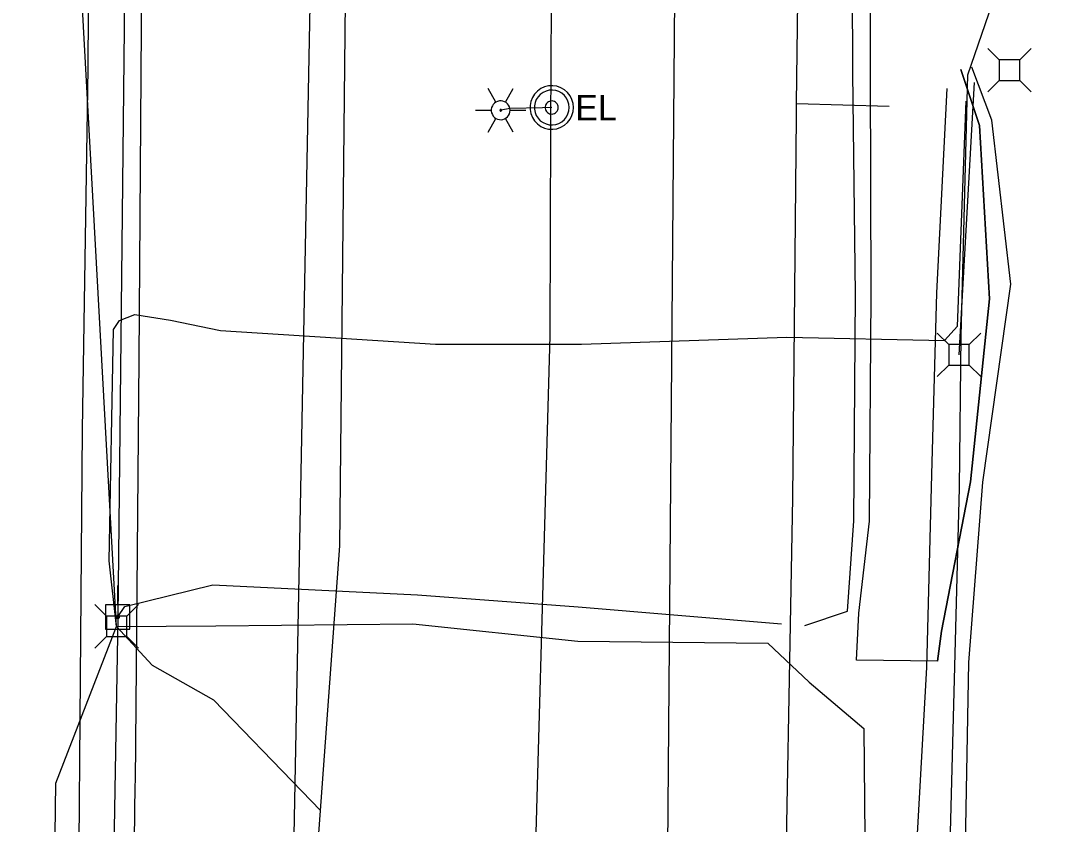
# Model space of a CAD drawing. Extents: x 600849 to 606371, y 330010 to 403088.
# Drawn here: x 601966.4 to 602122.3, y 359280.8 to 359402.6 of the extents above; entities that cross this region are included whole.
import ezdxf

# ---------------------------------------------------------------- set-up
doc = ezdxf.new("R2010")
doc.units = 0
for name, color, linetype in [('E_LTG', 7, 'Continuous'), ('E_LTG_CID', 7, 'Continuous'), ('E_UTL_AG_Bold', 7, 'Continuous'), ('E_UTL_E', 7, 'Continuous'), ('E_UTL_E_UG', 7, 'Continuous'), ('E_UTL_EPowerPole', 7, 'Continuous'), ('E_UTL_FO_UG', 7, 'Continuous'), ('E_UTL_G_UG', 7, 'Continuous'), ('E_UTL_Overhead', 7, 'Continuous'), ('E_UTL_SAN_UG', 7, 'Continuous'), ('E_UTL_T_UG', 7, 'Continuous'), ('E_UTL_W_UG', 7, 'Continuous')]:
    doc.layers.add(name, color=color, linetype=linetype)

msp = doc.modelspace()

# ---------------------------------------------------------------- linework, layer by layer
at = {"layer": 'E_LTG'}
for points in [[(602038.47, 359390.23), (602037.28, 359392.29)], [(602039.9, 359390.23), (602041.09, 359392.29)], [(602040.61, 359388.99), (602040.59, 359389.26), (602040.51, 359389.52), (602040.39, 359389.76), (602040.22, 359389.97), (602040.01, 359390.15), (602039.78, 359390.29), (602039.52, 359390.38), (602039.25, 359390.42), (602038.98, 359390.4), (602038.72, 359390.34), (602038.47, 359390.23), (602038.25, 359390.07), (602038.06, 359389.87), (602037.92, 359389.64), (602037.81, 359389.39), (602037.76, 359389.12), (602037.76, 359388.85), (602037.81, 359388.59), (602037.92, 359388.33), (602038.06, 359388.1), (602038.25, 359387.91), (602038.47, 359387.75), (602038.72, 359387.64), (602038.98, 359387.57), (602039.25, 359387.56), (602039.52, 359387.6), (602039.78, 359387.69), (602040.01, 359387.82), (602040.22, 359388), (602040.39, 359388.22), (602040.51, 359388.46), (602040.59, 359388.72), (602040.61, 359388.99)], [(602040.61, 359388.99), (602040.59, 359389.26), (602040.51, 359389.52), (602040.39, 359389.76), (602040.22, 359389.97), (602040.01, 359390.15), (602039.78, 359390.29), (602039.52, 359390.38), (602039.25, 359390.42), (602038.98, 359390.4), (602038.72, 359390.34), (602038.47, 359390.23), (602038.25, 359390.07), (602038.06, 359389.87), (602037.92, 359389.64), (602037.81, 359389.39), (602037.76, 359389.12), (602037.76, 359388.85), (602037.81, 359388.59), (602037.92, 359388.33), (602038.06, 359388.1), (602038.25, 359387.91), (602038.47, 359387.75), (602038.72, 359387.64), (602038.98, 359387.57), (602039.25, 359387.56), (602039.52, 359387.6), (602039.78, 359387.69), (602040.01, 359387.82), (602040.22, 359388), (602040.39, 359388.22), (602040.51, 359388.46), (602040.59, 359388.72), (602040.61, 359388.99)], [(602040.61, 359388.99), (602040.59, 359389.26), (602040.51, 359389.52), (602040.39, 359389.76), (602040.22, 359389.97), (602040.01, 359390.15), (602039.78, 359390.29), (602039.52, 359390.38), (602039.25, 359390.42), (602038.98, 359390.4), (602038.72, 359390.34), (602038.47, 359390.23), (602038.25, 359390.07), (602038.06, 359389.87), (602037.92, 359389.64), (602037.81, 359389.39), (602037.76, 359389.12), (602037.76, 359388.85), (602037.81, 359388.59), (602037.92, 359388.33), (602038.06, 359388.1), (602038.25, 359387.91), (602038.47, 359387.75), (602038.72, 359387.64), (602038.98, 359387.57), (602039.25, 359387.56), (602039.52, 359387.6), (602039.78, 359387.69), (602040.01, 359387.82), (602040.22, 359388), (602040.39, 359388.22), (602040.51, 359388.46), (602040.59, 359388.72), (602040.61, 359388.99)], [(602035.38, 359388.99), (602037.76, 359388.99)], [(602039.31, 359388.99), (602039.3, 359389.01), (602039.3, 359389.03), (602039.29, 359389.05), (602039.27, 359389.07), (602039.25, 359389.09), (602039.24, 359389.1), (602039.21, 359389.1), (602039.19, 359389.11), (602039.17, 359389.11), (602039.15, 359389.1), (602039.13, 359389.09), (602039.11, 359389.08), (602039.09, 359389.06), (602039.08, 359389.04), (602039.07, 359389.02), (602039.07, 359389), (602039.07, 359388.98), (602039.07, 359388.95), (602039.08, 359388.93), (602039.09, 359388.91), (602039.11, 359388.9), (602039.13, 359388.89), (602039.15, 359388.88), (602039.17, 359388.87), (602039.19, 359388.87), (602039.21, 359388.87), (602039.24, 359388.88), (602039.25, 359388.89), (602039.27, 359388.91), (602039.29, 359388.92), (602039.3, 359388.94), (602039.3, 359388.97), (602039.31, 359388.99)], [(602040.61, 359388.99), (602043, 359388.99)], [(602037.28, 359385.69), (602038.47, 359387.75)], [(602041.09, 359385.69), (602039.9, 359387.75)]]:
    msp.add_lwpolyline(points, dxfattribs=at)
at = {"layer": 'E_LTG_CID'}
msp.add_lwpolyline([(602042.94, 359054.77), (602043.69, 359086.99), (602042.08, 359198.08), (602043.03, 359218.8), (602043.8, 359252.58), (602046.66, 359354.8), (602046.79, 359386.71), (602046.88, 359405.12), (602038.97, 359566.99), (602038.48, 359570.03), (602037.12, 359648.56), (602041.37, 359697.34), (602046.93, 359747.34), (602047.07, 359768.54), (602046.73, 359770.11), (602047.59, 359908.15), (602042.37, 359984.86), (602041.75, 360075.24), (602041.84, 360079.99), (602042.01, 360081.1)], dxfattribs=at)
at = {"layer": 'E_UTL_AG_Bold'}
for points in [[(602114.75, 359396.62), (602113, 359398.37)], [(602117.85, 359396.62), (602119.6, 359398.37)], [(602117.85, 359396.62), (602114.75, 359396.62)], [(602114.75, 359396.62), (602114.75, 359393.52)], [(602117.85, 359393.52), (602117.85, 359396.62)], [(602114.75, 359393.52), (602113, 359391.77)], [(602114.75, 359393.52), (602117.85, 359393.52)], [(602117.85, 359393.52), (602119.6, 359391.77)], [(602107.08, 359353.48), (602105.33, 359355.23)], [(602110.18, 359353.48), (602111.93, 359355.23)], [(602110.18, 359353.48), (602107.08, 359353.48)], [(602107.08, 359353.48), (602107.08, 359350.38)], [(602110.18, 359350.38), (602110.18, 359353.48)], [(602107.08, 359350.38), (602105.33, 359348.63)], [(602107.08, 359350.38), (602110.18, 359350.38)], [(602110.18, 359350.38), (602111.93, 359348.63)], [(601979.44, 359312.33), (601977.68, 359314.08)], [(601982.53, 359312.33), (601984.28, 359314.08)], [(601982.53, 359312.33), (601979.44, 359312.33)], [(601979.44, 359312.33), (601979.44, 359309.23)], [(601982.53, 359309.23), (601982.53, 359312.33)], [(601979.44, 359309.23), (601977.68, 359307.48)], [(601979.44, 359309.23), (601982.53, 359309.23)], [(601982.53, 359309.23), (601984.28, 359307.48)]]:
    msp.add_lwpolyline(points, dxfattribs=at)
at = {"layer": 'E_UTL_E'}
for points in [[(602050.22, 359389.41), (602050.16, 359390.03), (602049.99, 359390.63), (602049.7, 359391.19), (602049.31, 359391.69), (602048.84, 359392.1), (602048.29, 359392.41), (602047.7, 359392.62), (602047.08, 359392.7), (602046.45, 359392.67), (602045.84, 359392.53), (602045.27, 359392.27), (602044.76, 359391.9), (602044.33, 359391.45), (602043.99, 359390.92), (602043.76, 359390.34), (602043.64, 359389.72), (602043.64, 359389.09), (602043.76, 359388.48), (602043.99, 359387.9), (602044.33, 359387.37), (602044.76, 359386.91), (602045.27, 359386.55), (602045.84, 359386.29), (602046.45, 359386.14), (602047.08, 359386.11), (602047.7, 359386.2), (602048.29, 359386.41), (602048.84, 359386.72), (602049.31, 359387.13), (602049.7, 359387.62), (602049.99, 359388.18), (602050.16, 359388.78), (602050.22, 359389.41)], [(602050.22, 359389.41), (602050.16, 359390.03), (602049.99, 359390.63), (602049.7, 359391.19), (602049.31, 359391.69), (602048.84, 359392.1), (602048.29, 359392.41), (602047.7, 359392.62), (602047.08, 359392.7), (602046.45, 359392.67), (602045.84, 359392.53), (602045.27, 359392.27), (602044.76, 359391.9), (602044.33, 359391.45), (602043.99, 359390.92), (602043.76, 359390.34), (602043.64, 359389.72), (602043.64, 359389.09), (602043.76, 359388.48), (602043.99, 359387.9), (602044.33, 359387.37), (602044.76, 359386.91), (602045.27, 359386.55), (602045.84, 359386.29), (602046.45, 359386.14), (602047.08, 359386.11), (602047.7, 359386.2), (602048.29, 359386.41), (602048.84, 359386.72), (602049.31, 359387.13), (602049.7, 359387.62), (602049.99, 359388.18), (602050.16, 359388.78), (602050.22, 359389.41)], [(602049.56, 359389.41), (602049.51, 359389.91), (602049.37, 359390.39), (602049.14, 359390.84), (602048.83, 359391.23), (602048.45, 359391.56), (602048.02, 359391.81), (602047.54, 359391.97), (602047.05, 359392.05), (602046.55, 359392.02), (602046.06, 359391.9), (602045.6, 359391.69), (602045.19, 359391.4), (602044.85, 359391.04), (602044.58, 359390.62), (602044.39, 359390.15), (602044.29, 359389.66), (602044.29, 359389.16), (602044.39, 359388.66), (602044.58, 359388.2), (602044.85, 359387.78), (602045.19, 359387.41), (602045.6, 359387.12), (602046.06, 359386.91), (602046.55, 359386.8), (602047.05, 359386.77), (602047.54, 359386.84), (602048.02, 359387.01), (602048.45, 359387.26), (602048.83, 359387.59), (602049.14, 359387.98), (602049.37, 359388.43), (602049.51, 359388.91), (602049.56, 359389.41)], [(602049.56, 359389.41), (602049.51, 359389.91), (602049.37, 359390.39), (602049.14, 359390.84), (602048.83, 359391.23), (602048.45, 359391.56), (602048.02, 359391.81), (602047.54, 359391.97), (602047.05, 359392.05), (602046.55, 359392.02), (602046.06, 359391.9), (602045.6, 359391.69), (602045.19, 359391.4), (602044.85, 359391.04), (602044.58, 359390.62), (602044.39, 359390.15), (602044.29, 359389.66), (602044.29, 359389.16), (602044.39, 359388.66), (602044.58, 359388.2), (602044.85, 359387.78), (602045.19, 359387.41), (602045.6, 359387.12), (602046.06, 359386.91), (602046.55, 359386.8), (602047.05, 359386.77), (602047.54, 359386.84), (602048.02, 359387.01), (602048.45, 359387.26), (602048.83, 359387.59), (602049.14, 359387.98), (602049.37, 359388.43), (602049.51, 359388.91), (602049.56, 359389.41)], [(602047.91, 359389.41), (602047.89, 359389.6), (602047.84, 359389.78), (602047.75, 359389.94), (602047.64, 359390.09), (602047.5, 359390.21), (602047.33, 359390.31), (602047.15, 359390.37), (602046.97, 359390.4), (602046.78, 359390.39), (602046.6, 359390.34), (602046.43, 359390.27), (602046.27, 359390.16), (602046.14, 359390.02), (602046.04, 359389.86), (602045.97, 359389.69), (602045.94, 359389.5), (602045.94, 359389.31), (602045.97, 359389.13), (602046.04, 359388.95), (602046.14, 359388.8), (602046.27, 359388.66), (602046.43, 359388.55), (602046.6, 359388.47), (602046.78, 359388.43), (602046.97, 359388.42), (602047.15, 359388.45), (602047.33, 359388.51), (602047.5, 359388.6), (602047.64, 359388.73), (602047.75, 359388.87), (602047.84, 359389.04), (602047.89, 359389.22), (602047.91, 359389.41)], [(602047.91, 359389.41), (602047.89, 359389.6), (602047.84, 359389.78), (602047.75, 359389.94), (602047.64, 359390.09), (602047.5, 359390.21), (602047.33, 359390.31), (602047.15, 359390.37), (602046.97, 359390.4), (602046.78, 359390.39), (602046.6, 359390.34), (602046.43, 359390.27), (602046.27, 359390.16), (602046.14, 359390.02), (602046.04, 359389.86), (602045.97, 359389.69), (602045.94, 359389.5), (602045.94, 359389.31), (602045.97, 359389.13), (602046.04, 359388.95), (602046.14, 359388.8), (602046.27, 359388.66), (602046.43, 359388.55), (602046.6, 359388.47), (602046.78, 359388.43), (602046.97, 359388.42), (602047.15, 359388.45), (602047.33, 359388.51), (602047.5, 359388.6), (602047.64, 359388.73), (602047.75, 359388.87), (602047.84, 359389.04), (602047.89, 359389.22), (602047.91, 359389.41)]]:
    msp.add_lwpolyline(points, dxfattribs=at)
at = {"layer": 'E_UTL_E_UG'}
for points in [[(602085.26, 359310.91), (602091.76, 359313.09), (602092.69, 359326.77), (602092.95, 359361.05), (602092.55, 359394.66), (602092.26, 359474.45), (602094.66, 359507.91), (602094.73, 359516.29), (602102.49, 359520.67), (602112.01, 359520.87)], [(602108.93, 359395.16), (602111.77, 359386.68), (602113.26, 359360.43), (602110.37, 359332.69), (602106, 359310.05), (602105.4, 359305.5), (602093.1, 359305.68), (602093.44, 359312.78), (602095.06, 359326.71), (602095.31, 359360.87), (602095.23, 359394.65), (602095.34, 359474.33), (602096.04, 359507.6), (602096.48, 359515.62), (602102.52, 359518.77), (602111.62, 359518.51)], [(602105.4, 359305.5), (602106, 359310.05), (602110.37, 359332.69), (602113.26, 359360.43), (602111.77, 359386.68), (602108.93, 359395.16)], [(602122.34, 359208.56), (602116.08, 359211.66), (602114.52, 359218.42), (602109.17, 359252.8), (602110.14, 359305.3), (602112.27, 359332.64), (602116.51, 359362.64), (602113.61, 359387.51), (602110.56, 359395.53)], [(602046.92, 359389.41), (602045.5, 359389.34), (602040.6, 359389.24), (602039.19, 359388.99)], [(601981.18, 359312.23), (601982.24, 359313.8), (601995.54, 359317.09), (602026.57, 359315.56), (602050.95, 359313.76), (602081.72, 359311.18)]]:
    msp.add_lwpolyline(points, dxfattribs=at)
at = {"layer": 'E_UTL_EPowerPole'}
for points in [[(601981.15, 359314.07), (601981.15, 359316.98)], [(601982.99, 359314.07), (601979.3, 359314.07)], [(601979.3, 359314.07), (601979.3, 359310.38)], [(601982.99, 359310.38), (601982.99, 359314.07)], [(601981.42, 359312.23), (601981.41, 359312.27), (601981.4, 359312.32), (601981.38, 359312.36), (601981.35, 359312.39), (601981.32, 359312.42), (601981.28, 359312.45), (601981.24, 359312.46), (601981.19, 359312.47), (601981.15, 359312.47), (601981.1, 359312.45), (601981.06, 359312.44), (601981.02, 359312.41), (601980.99, 359312.38), (601980.97, 359312.34), (601980.95, 359312.3), (601980.94, 359312.25), (601980.94, 359312.21), (601980.95, 359312.16), (601980.97, 359312.12), (601980.99, 359312.08), (601981.02, 359312.05), (601981.06, 359312.02), (601981.1, 359312), (601981.15, 359311.99), (601981.19, 359311.99), (601981.24, 359312), (601981.28, 359312.01), (601981.32, 359312.03), (601981.35, 359312.06), (601981.38, 359312.1), (601981.4, 359312.14), (601981.41, 359312.18), (601981.42, 359312.23)], [(601979.3, 359310.38), (601982.99, 359310.38)]]:
    msp.add_lwpolyline(points, dxfattribs=at)
at = {"layer": 'E_UTL_FO_UG'}
for points in [[(602120.67, 359200.93), (602106.47, 359205.95), (602106.79, 359211.09), (602106.18, 359235.13), (602108.71, 359331.77), (602108.99, 359354.82), (602109.97, 359394.35), (602116.34, 359412.88), (602115.67, 359481.87), (602115.52, 359504.45), (602114.67, 359510.46), (602113.62, 359540.47), (602113.64, 359606.18), (602112.7, 359681.86), (602113.46, 359721.53), (602113.5, 359756.31), (602113.73, 359788.59), (602113.17, 359812.17), (602113.61, 359821.49)], [(601966.43, 358862.28), (601968, 359008.43), (601970.01, 359149.75), (601971.78, 359287.04), (601980.98, 359310.78), (601974.59, 359426.55), (601974.81, 359524.74), (601975.77, 359531.07), (601977.66, 359680.73)], [(602120.63, 359198.6), (602102.64, 359206.05), (602101.55, 359208.89), (602099.91, 359236.15), (602103.76, 359304.54), (602104.51, 359333.8), (602105.29, 359361.32), (602106.85, 359392.31)], [(602110.94, 359393.21), (602108.63, 359351.93)], [(601980.98, 359310.78), (601979.84, 359320.7), (601980.52, 359355.78), (601981.41, 359357.15), (601983.76, 359358.06), (601989.16, 359357.16), (601996.71, 359355.62), (602029.29, 359353.55), (602051.43, 359353.54), (602082.57, 359354.62), (602106.42, 359354.09), (602108.43, 359356.29), (602109.71, 359390.39)], [(601980.98, 359310.78), (601986.35, 359304.9), (601995.65, 359299.67), (602009.03, 359285.82), (602011.87, 359282.87)]]:
    msp.add_lwpolyline(points, dxfattribs=at)
at = {"layer": 'E_UTL_G_UG'}
for points in [[(601980.09, 359021.9), (601980.96, 359082.79), (601981.41, 359151.97), (601983.06, 359227.97), (601983.79, 359286.76), (601983.84, 359287.29), (601984.42, 359351.28), (601984.8, 359408.77), (601985.08, 359469.91), (601985.33, 359492.21), (601985.69, 359523.34), (601987.17, 359583.17), (601988.92, 359663.01), (601988.74, 359686.98), (601989.06, 359710.39), (601989.78, 359803.45), (601990.35, 359832.65), (601991.62, 359916.26), (601992.43, 359984.9), (601992.5, 360011.35), (601993.81, 360039.63), (601994.27, 360121.7), (601995.5, 360174.54), (601997.19, 360243.87)], [(602081.98, 359107.17), (602081.16, 359116.35), (602081.46, 359134.42), (602081.75, 359147.78), (602082.15, 359175.55), (602082.09, 359256.23), (602083.46, 359330.27), (602084, 359387.99), (602084, 359390), (602085.4, 359494.92)], [(602084, 359390), (602098.06, 359389.6)]]:
    msp.add_lwpolyline(points, dxfattribs=at)
at = {"layer": 'E_UTL_Overhead'}
msp.add_lwpolyline([(601976.75, 358958.92), (601977.97, 359111.94), (601981.19, 359312.23), (601983.51, 359526.6), (601985.8, 359662.25), (601987.84, 359828.62), (601989.65, 359947.39), (601991.34, 360075.03), (601992.79, 360204.36), (601996.6, 360395.42), (601996.88, 360486.88), (601998.68, 360539.79), (601998.36, 360632.61), (601999.96, 360761.05), (602001.64, 360876.73), (602001.68, 360897.47), (602002.94, 360981.08), (602003.73, 361045.7), (602006.07, 361225.37), (602007.31, 361412.08)], dxfattribs=at)
at = {"layer": 'E_UTL_SAN_UG'}
msp.add_line((602063.93, 359208.58), (602066.71, 359539.83), dxfattribs=at)
msp.add_lwpolyline([(602005.68, 359163.83), (602012.25, 359504.52)], dxfattribs=at)
at = {"layer": 'E_UTL_T_UG'}
for points in [[(602007.51, 358972.14), (602009.77, 359124.48), (602011.31, 359275.24), (602014.79, 359322.97), (602016.6, 359492.93), (602016.88, 359658.26), (602018.98, 359809.25), (602022.42, 359980.76), (602021.62, 360120.35), (602030.35, 360683.16)], [(601980.98, 359310.78), (601996.02, 359310.85), (602025.87, 359311.16), (602050.87, 359308.52), (602079.65, 359308.23), (602085.91, 359302.34), (602094.21, 359295.32), (602094.76, 359235.01), (602096.09, 359205.1), (602102.91, 359199.6), (602121.18, 359196.55)]]:
    msp.add_lwpolyline(points, dxfattribs=at)
at = {"layer": 'E_UTL_W_UG'}
msp.add_lwpolyline([(601972.16, 359041.36), (601973.28, 359168.07), (601974.93, 359233.92), (601975.83, 359340.64), (601976.66, 359395.32), (601977.04, 359455.79), (601977.65, 359495.85), (601977.61, 359516.2), (601978.05, 359572.79), (601979.2, 359630.24), (601981.41, 359672.03), (601980.94, 359711.2), (601981.6, 359773.44), (601981.95, 359831.36), (601983.96, 359939.3), (601985.82, 359960.11), (601985.13, 359963.2), (601985.07, 359965.47), (601985.74, 359997.89), (601982.7, 360082.49), (601986.39, 360103.49), (601987, 360173.39), (601989.12, 360321.85)], dxfattribs=at)

# ---------------------------------------------------------------- texts
at = {"layer": 'E_UTL_E'}
msp.add_text('EL', height=3.849, dxfattribs=at).set_placement((602050.49, 359387.46))
msp.add_text('EL', height=3.849, dxfattribs=at).set_placement((602050.49, 359387.46))

doc.saveas('drawing.dxf')
